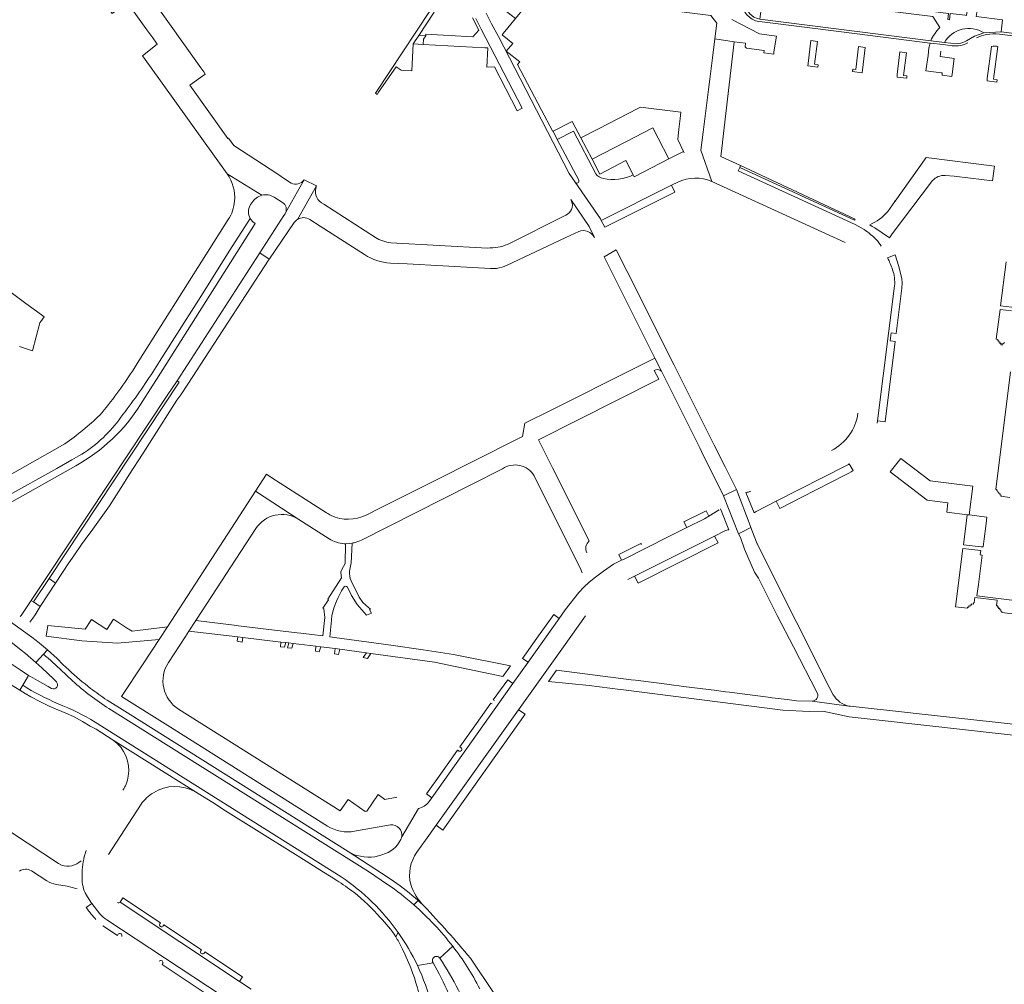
# Model space of a CAD drawing. Header units: metres. Extents: x 166325 to 190320, y 381923 to 404576.
# Tile 403 of 656: x 176638 to 176882, y 387243 to 387481. Entities that reach past the tile are written whole.
import ezdxf

# ---------------------------------------------------------------- set-up
doc = ezdxf.new("R2010")
doc.units = ezdxf.units.M
for name, color, linetype, lineweight in [('B-WE-VH-VERHARDING_ASFALT-GV', 8, 'Continuous', 18), ('B-WE-VH-VERHARDING_BETON-GV', 8, 'Continuous', 18), ('B-WE-VH-VERHARDING_BETONSTRAATSTEEN-GV', 8, 'Continuous', 18)]:
    doc.layers.add(name, color=color, linetype=linetype, lineweight=lineweight)

msp = doc.modelspace()

# ---------------------------------------------------------------- linework, layer by layer
at = {"layer": 'B-WE-VH-VERHARDING_ASFALT-GV', "flags": 128}
for points in [[(176677.03, 387386.97), (176678, 387388.27), (176679.745, 387390.949), (176682.062, 387394.506), (176682.78, 387395.608), (176699.841, 387421.799), (176697.516, 387423.395), (176677.059, 387391.72), (176677.588, 387391.382), (176645.393, 387342.882), (176647.032, 387341.69), (176650.315, 387346.726), (176651.512, 387348.452), (176653.46, 387351.26), (176655.269, 387353.789), (176655.793, 387354.522), (176660.32, 387360.85), (176663.805, 387366.297), (176665.163, 387368.42), (176668.652, 387373.874), (176670.814, 387377.254)], [(176788.416, 387418.762), (176785.721, 387424.135), (176782.717, 387422.454), (176795.26, 387397.36), (176796.93, 387394.15), (176806.366, 387375.166), (176806.81, 387374.275), (176812.263, 387363.304), (176815.451, 387364.888), (176812.633, 387370.495), (176809.939, 387375.85), (176800.031, 387395.605)], [(176815.451, 387364.888), (176812.263, 387363.304), (176815.97, 387353.92), (176819.038, 387355.493), (176818.852, 387355.981)], [(176664.58, 387330.696), (176661.332, 387332.804), (176659.687, 387330.272), (176655.928, 387332.714), (176654.31, 387330.36), (176645.064, 387331.267), (176644.697, 387328.645), (176653.52, 387327.49), (176662.31, 387326.84), (176672.64, 387327.82), (176674.68, 387330.89), (176665.93, 387329.81)], [(176693.352, 387328.285), (176692.124, 387328.432), (176691.928, 387327.333), (176693.203, 387327.134)], [(176704.009, 387327.01), (176702.734, 387327.163), (176702.636, 387325.953), (176703.658, 387325.856)], [(176705.778, 387326.799), (176704.711, 387326.926), (176704.429, 387325.755), (176705.462, 387325.615)], [(176712.614, 387325.981), (176711.413, 387326.125), (176711.318, 387324.911), (176712.268, 387324.742)], [(176717.31, 387325.42), (176716.153, 387325.558), (176716.051, 387324.245), (176716.986, 387324.068)], [(176725.029, 387324.34), (176723.948, 387324.492), (176723.115, 387323.306), (176724.154, 387323.09)]]:
    msp.add_lwpolyline(points, close=True, dxfattribs=at)
for points in [[(176815.451, 387364.888), (176818.852, 387355.981)], [(176819.816, 387359.109), (176817.823, 387364.155)], [(176815.97, 387353.92), (176812.263, 387363.304)], [(176830.226, 387332.263), (176825.16, 387342.388), (176820.67, 387351.36), (176820.625, 387351.474), (176819.876, 387353.371), (176819.038, 387355.493), (176815.97, 387353.92), (176816.43, 387353.03), (176817.48, 387350.13), (176819.97, 387344.42), (176820.9, 387342.96), (176825.57, 387333.73), (176829.581, 387326.002), (176835.441, 387314.553)], [(176719.762, 387344.701), (176720.115, 387346.722), (176720.387, 387351.602), (176719.696, 387351.49), (176718.776, 387351.465), (176718.639, 387346.537), (176717.871, 387345.101), (176717.572, 387344.542), (176717.674, 387343.601), (176717.738, 387343.006), (176714.362, 387337.752), (176714.555, 387337.606), (176713.171, 387335.515), (176713.409, 387335.337), (176713.59, 387333.228), (176713.138, 387328.658), (176707.666, 387329.322), (176706.799, 387329.427), (176700.502, 387330.19), (176699.755, 387330.281), (176692.283, 387331.187), (176691.861, 387331.238), (176681.7, 387332.47), (176680.01, 387329.88), (176692.124, 387328.432), (176693.352, 387328.285), (176702.734, 387327.163), (176704.009, 387327.01), (176704.711, 387326.926), (176705.778, 387326.799), (176711.413, 387326.125), (176712.614, 387325.981), (176716.153, 387325.558), (176717.31, 387325.42), (176723.948, 387324.492), (176725.029, 387324.34), (176740.76, 387322.14), (176757.67, 387318.64), (176759.53, 387321.31), (176756.658, 387321.87), (176755.465, 387322.103), (176750.804, 387323.012), (176745.43, 387324.06), (176739.06, 387325.08), (176737.963, 387325.234), (176729.931, 387326.359), (176716.01, 387328.31), (176714.83, 387328.453), (176715.268, 387332.56), (176715.395, 387333.753)], [(176723.94, 387333.772), (176725.142, 387334.33), (176724.682, 387335.191), (176724.966, 387335.302), (176723.78, 387336.286), (176723.025, 387336.913), (176722.085, 387338.212), (176720.118, 387342.261)], [(176719.236, 387340.723), (176720.244, 387338.703), (176721.67, 387336.478), (176723.94, 387333.772)], [(176839.425, 387314.122), (176838.388, 387315.954), (176834.523, 387323.678), (176833.923, 387324.876), (176830.226, 387332.263)], [(176650.273, 387320.245), (176648.835, 387321.635), (176647.394, 387323.044), (176644.996, 387325.246), (176644.006, 387324.157)], [(176644.006, 387324.157), (176642.134, 387322.098), (176643.628, 387320.757), (176645.085, 387319.394), (176646.543, 387317.988), (176647.235, 387317.286)], [(176651.229, 387317.523), (176648.2, 387320.362), (176646.195, 387322.241)], [(176834.216, 387312.572), (176830.34, 387312.61), (176828.006, 387312.909), (176824.342, 387313.377), (176823.325, 387313.507), (176817.558, 387314.244), (176813.777, 387314.727), (176812.772, 387314.856), (176811.592, 387315.007), (176810.57, 387315.137), (176802.326, 387316.191), (176801.303, 387316.322), (176799.885, 387316.503), (176798.881, 387316.632), (176790.486, 387317.705), (176789.443, 387317.838), (176770.928, 387320.205), (176768.971, 387317.42), (176778.99, 387316.39), (176786.656, 387315.451), (176787.56, 387315.34), (176826.98, 387310.28), (176833.42, 387309.97), (176836.81, 387310.1), (176843.362, 387308.635), (176851.486, 387307.791), (176900.86, 387302.23)], [(176646.038, 387315.686), (176645.151, 387316.137), (176642.505, 387317.603), (176640.778, 387318.602), (176640.357, 387318.865), (176638.883, 387316.475)], [(176638.883, 387316.475), (176638.146, 387315.28), (176639.459, 387314.464), (176640.916, 387313.585), (176643.089, 387312.438), (176645.462, 387311.276), (176647.603, 387310.366), (176649.548, 387309.546), (176651.429, 387308.737), (176653.663, 387307.484), (176655.612, 387306.39), (176657.076, 387305.603), (176661.297, 387302.915), (176681.67, 387290.1), (176686.555, 387287.037), (176688.427, 387285.862), (176706.367, 387274.612), (176707.406, 387273.96), (176713.325, 387270.248), (176715.191, 387269.078), (176716.587, 387268.203)], [(176730.654, 387268.008), (176729.276, 387268.902), (176719.382, 387275.322), (176664.818, 387309.612), (176659.751, 387312.796)], [(176660.216, 387310.696), (176724.464, 387270.389), (176729.168, 387267.218)], [(176834.216, 387312.572), (176843.294, 387311.334)], [(176901.21, 387304.98), (176859.898, 387309.491), (176857.772, 387309.723), (176843.558, 387311.284)], [(176656.826, 387307.361), (176659.683, 387305.564), (176717.653, 387269.109)], [(176659.683, 387305.564), (176656.826, 387307.361)], [(176717.653, 387269.109), (176659.683, 387305.564)], [(176735.65, 387262.151), (176736.693, 387263.232)], [(176738.174, 387261.859), (176736.693, 387263.232), (176735.65, 387262.151)], [(176731.782, 387255.317), (176731.182, 387254.234)], [(176731.908, 387253.01), (176732.819, 387251.222), (176733.544, 387249.799), (176734.881, 387246.599)], [(176742.109, 387248.94), (176745.261, 387251.922)], [(176736.541, 387247.15), (176740.413, 387247.855)], [(176759.893, 387231.24), (176755.546, 387240.263), (176749.659, 387249)]]:
    msp.add_lwpolyline(points, dxfattribs=at)
at = {"layer": 'B-WE-VH-VERHARDING_ASFALT-GV'}
for points in [[(176720.118, 387342.261, -0.1297562), (176719.762, 387344.701)], [(176715.395, 387333.753, -0.0836782), (176718.257, 387340.593)], [(176718.257, 387340.593, -0.2683562), (176718.677, 387340.952)], [(176718.677, 387340.952, -0.298611), (176719.236, 387340.723)], [(176644.006, 387324.157, -0.0090221), (176646.195, 387322.241)], [(176655.69, 387315.691, -0.0219959), (176650.273, 387320.245)], [(176647.649, 387311.908, -0.0384471), (176638.883, 387316.475)], [(176647.235, 387317.286, -0.8368591), (176646.038, 387315.686)], [(176660.216, 387310.696, -0.0433946), (176651.229, 387317.523)], [(176659.751, 387312.796, -0.0131927), (176655.69, 387315.691)], [(176835.441, 387314.553, -0.5634674), (176834.216, 387312.572)], [(176843.294, 387311.334, -0.2103052), (176839.425, 387314.122)], [(176656.826, 387307.361, 0.0380889), (176647.649, 387311.908)], [(176843.558, 387311.284, -0.0086988), (176843.294, 387311.334)], [(176717.653, 387269.109, -0.0915799), (176731.782, 387255.317)], [(176716.587, 387268.203, -0.0207017), (176720.79, 387265.269)], [(176735.65, 387262.151, 0.0281533), (176729.168, 387267.218)], [(176736.693, 387263.232, 0.0385778), (176730.654, 387268.008)], [(176720.79, 387265.269, -0.047881), (176727.369, 387258.961)], [(176745.261, 387251.922, 0.0483353), (176735.65, 387262.151)], [(176749.659, 387249, 0.0147323), (176738.174, 387261.859)], [(176727.369, 387258.961, -0.0576279), (176731.182, 387254.234)], [(176736.541, 387247.15, 0.0436578), (176731.782, 387255.317)], [(176731.182, 387254.234, -0.0132546), (176731.908, 387253.01)], [(176745.261, 387251.922, -0.04898), (176751.936, 387241.42)], [(176736.541, 387247.15, -0.0525297), (176740.004, 387237.37)], [(176740.413, 387247.855, -1.0056393), (176742.109, 387248.94)], [(176746.961, 387232.217, 0.0668431), (176740.413, 387247.855)], [(176742.109, 387248.94, -0.0582472), (176750.309, 387232.773)], [(176734.881, 387246.599, -0.0511386), (176737.679, 387236.473)]]:
    msp.add_lwpolyline(points, format="xyb", dxfattribs=at)
at = {"layer": 'B-WE-VH-VERHARDING_BETON-GV', "flags": 128}
msp.add_lwpolyline([(176738.604, 387477.065), (176736.91, 387477.185), (176735.45, 387475.06), (176737.976, 387474.928), (176738.068, 387476.249)], close=True, dxfattribs=at)
at = {"layer": 'B-WE-VH-VERHARDING_BETONSTRAATSTEEN-GV', "flags": 128}
for points in [[(176641.019, 387515.873), (176642.315, 387514.53), (176652.455, 387500.339), (176653.87, 387498.36), (176651.25, 387496.49), (176659.27, 387485.29), (176661.015, 387482.608), (176664.768, 387485.315), (176665.483, 387484.299), (176667.686, 387481.214), (176669.365, 387478.858), (176671.048, 387476.536), (176671.952, 387475.238), (176672.14, 387474.992), (176668.498, 387472.113), (176670.27, 387469.75), (176689.44, 387442.939), (176698.061, 387437.633)], [(176705.321, 387440.639), (176703.889, 387441.582), (176701.992, 387442.832), (176691.14, 387449.98), (176689.789, 387451.788), (176689.656, 387451.676), (176680.233, 387464.877), (176684.053, 387467.595), (176683.674, 387468.127), (176682.934, 387469.167), (176666.582, 387492.15)], [(176870.491, 387475.17), (176868.481, 387475.24), (176866.902, 387475.43), (176863.54, 387475.831), (176821.231, 387481.22), (176820.659, 387481.383), (176819.772, 387481.725), (176818.816, 387482.544), (176818.065, 387483.602), (176817.656, 387484.728), (176817.69, 387485.411), (176817.718, 387485.999), (176806.87, 387487.35), (176805.61, 387489.02), (176805.256, 387488.492), (176806.545, 387486.764), (176809.794, 387486.356), (176816.871, 387485.463)], [(176881.324, 387481.019), (176874.81, 387481.82), (176875.08, 387483.87), (176872.67, 387484.19), (176872.42, 387482.13), (176872.04, 387482.17), (176868.355, 387482.628), (176868.151, 387481.058), (176867.73, 387481.112), (176867.922, 387482.612), (176820.112, 387488.75), (176819.712, 387485.75), (176817.718, 387485.999), (176817.69, 387485.411), (176817.656, 387484.728), (176818.065, 387483.602), (176818.816, 387482.544), (176819.772, 387481.725), (176820.659, 387481.383), (176821.231, 387481.22), (176821.572, 387483.67), (176825.252, 387486.7), (176864.021, 387481.81), (176865.791, 387479.14)], [(176756.551, 387484.773), (176759.754, 387482.168), (176760.769, 387481.342), (176765.81, 387487.53), (176801.846, 387482.993), (176809.1, 387482.08), (176810.58, 387480.18), (176810.095, 387476.297), (176814.924, 387475.557), (176817.721, 387475.227), (176817.642, 387474.38), (176817.97, 387474.011), (176822.337, 387473.46), (176822.263, 387472.877), (176824.682, 387472.571), (176824.754, 387473.145), (176825.35, 387476.956), (176821.166, 387477.555), (176814.333, 387481.1)], [(176750.132, 387481.549), (176751.719, 387478.433), (176750.255, 387476.839), (176738.651, 387477.445), (176738.604, 387477.065), (176738.068, 387476.249), (176737.976, 387474.928), (176753.177, 387474.13), (176753.93, 387474.09), (176753.68, 387469.3), (176755.6, 387469.38), (176761.21, 387458.52), (176762.438, 387459.142), (176752.314, 387478.74), (176750.98, 387481.323)], [(176753.57, 387482.661), (176754.904, 387480.078), (176756.562, 387476.868), (176774.043, 387443.028), (176775.57, 387440.844)], [(176770.094, 387453.453), (176770.011, 387453.41), (176767.176, 387458.823), (176761.3, 387469.96), (176761.863, 387470.648), (176758.492, 387473.27), (176760.117, 387475.143), (176757.5, 387477.33), (176757.739, 387477.623), (176760.769, 387481.342)], [(176876.669, 387477.831), (176880.92, 387478.03), (176881.324, 387481.019)], [(176821.026, 387480.599), (176821.848, 387480.498), (176841.443, 387478.039), (176861.43, 387475.502), (176863.384, 387475.263), (176866.602, 387474.93), (176868.845, 387474.612)], [(176816.289, 387444.502), (176816.461, 387444.98), (176811.61, 387447.24), (176811.989, 387450.6), (176812.007, 387450.757), (176814.924, 387475.557), (176810.095, 387476.297), (176809.51, 387471.621), (176809.182, 387468.997), (176808.855, 387466.378), (176808.527, 387463.758), (176808.2, 387461.138), (176807.872, 387458.519), (176807.545, 387455.899), (176807.217, 387453.28), (176806.89, 387450.66), (176806.645, 387448.816), (176809.371, 387441.06), (176842.371, 387425.991)], [(176880.539, 387477.507), (176884.503, 387477.012), (176907.323, 387474.113), (176916.613, 387472.936), (176916.645, 387473.512), (176915.205, 387473.694), (176913.357, 387473.928), (176880.92, 387478.03), (176876.669, 387477.831), (176874.37, 387476.99), (176872.341, 387475.81)], [(176863.065, 387474.079), (176862.865, 387472.236), (176862.329, 387468.394), (176866.138, 387467.923), (176866.398, 387467.89), (176866.323, 387467.309), (176868.73, 387467), (176868.808, 387467.603), (176869.341, 387471.43)], [(176866.602, 387474.93), (176863.384, 387475.263)], [(176863.54, 387475.831), (176866.902, 387475.43)], [(176878.529, 387474.458), (176877.528, 387466.485), (176877.455, 387465.909), (176879.864, 387465.6), (176879.943, 387466.216), (176879.034, 387466.333), (176880.171, 387474.44)], [(176869.341, 387471.43), (176869.353, 387471.504), (176865.862, 387471.965), (176866.027, 387473.28)], [(176789.94, 387442.71), (176788.13, 387446.2), (176781.69, 387442.87), (176779.77, 387446.547), (176776.983, 387451.826), (176774.843, 387455.896), (176770.094, 387453.453), (176771.123, 387451.42), (176775.117, 387453.49), (176780.64, 387442.98)], [(176776.465, 387441.335), (176771.123, 387451.42), (176770.094, 387453.453)], [(176780.64, 387442.98), (176775.117, 387453.49), (176771.123, 387451.42), (176776.465, 387441.335)], [(176802.549, 387448.149), (176802.378, 387448.496), (176798.752, 387446.628), (176790.165, 387442.205), (176789.94, 387442.71)], [(176809.371, 387441.06), (176806.645, 387448.816)], [(176879.289, 387444.858), (176862.369, 387446.962), (176854.704, 387436.21), (176854.516, 387436.18), (176854.62, 387436.11), (176852.89, 387433.66)], [(176847.058, 387429.15), (176844.85, 387430.39), (176815.894, 387443.713), (176816.289, 387444.502)], [(176867.109, 387442.57), (176869.341, 387442.36), (176873.391, 387441.85), (176878.821, 387441.18), (176879.289, 387444.858)], [(176698.061, 387437.633), (176689.44, 387442.939)], [(176703.897, 387433.279), (176706.891, 387438.582), (176708.501, 387441.449)], [(176706.866, 387431.686), (176711.587, 387439.956), (176708.501, 387441.449), (176706.891, 387438.582), (176703.897, 387433.279)], [(176711.587, 387439.956), (176706.866, 387431.686)], [(176775.57, 387440.844), (176781.789, 387431.82), (176782.035, 387431.435), (176799.434, 387440.135), (176800.936, 387440.886)], [(176853.321, 387427.118), (176853.98, 387428.11), (176863.952, 387441.269)], [(176701.099, 387437.19), (176703.177, 387435.853)], [(176726.129, 387427.22), (176713.383, 387435.408), (176712.794, 387435.787)], [(176780.332, 387427.226), (176779.056, 387429.908), (176774.45, 387436.61)], [(176703.778, 387433.069), (176703.501, 387432.641), (176697.516, 387423.395), (176699.841, 387421.799), (176699.92, 387421.92), (176706.017, 387430.881)], [(176773.668, 387432.96), (176773.24, 387432.744), (176758.82, 387425.48)], [(176689.755, 387431.62), (176667.617, 387396.685), (176666.017, 387394.159)], [(176668.064, 387385.906), (176671.085, 387390.677), (176671.953, 387392.048), (176696.39, 387430.64)], [(176695.187, 387431.898), (176690.162, 387424.059), (176682.921, 387412.639), (176676.438, 387402.398), (176672.738, 387396.551), (176670.661, 387393.272)], [(176709.909, 387431.659), (176712.509, 387429.99), (176723.467, 387422.955)], [(176773.27, 387427.211), (176776.433, 387428.701)], [(176753.911, 387424.6), (176729.96, 387425.891)], [(176758.585, 387420.293), (176773.27, 387427.211)], [(176854.583, 387415.258), (176850.374, 387381.859), (176852.227, 387381.644), (176854.744, 387401.455), (176853.477, 387401.619), (176853.732, 387403.583), (176854.975, 387403.421), (176856.372, 387414.706), (176856.439, 387415.985), (176856.341, 387417.008), (176855.652, 387420.001), (176854.756, 387422.938), (176852.866, 387422.196)], [(176729.838, 387420.887), (176734.004, 387420.658), (176751.617, 387419.688), (176754.633, 387419.522)], [(176882.185, 387421.171), (176880.765, 387410.314), (176883.627, 387409.951)], [(176638.06, 387400.23), (176641.33, 387399.13), (176643.138, 387406.075), (176643.39, 387406.43), (176644.21, 387407.538), (176642.26, 387408.98), (176639.68, 387410.9), (176632.59, 387416.13)], [(176850.3, 387381.27), (176850.374, 387381.859), (176854.583, 387415.258)], [(176883.504, 387409.058), (176880.669, 387409.402), (176879.696, 387402.031), (176880.154, 387401.971), (176880.117, 387401.664), (176880.41, 387401.614), (176880.379, 387401.333), (176880.683, 387401.277), (176880.641, 387400.991), (176880.934, 387400.948), (176880.898, 387400.658), (176881.192, 387400.612), (176881.231, 387400.912), (176881.528, 387400.879), (176881.578, 387401.176), (176881.861, 387401.138)], [(176796.93, 387394.15), (176795.26, 387397.36), (176790.692, 387395.075), (176769.275, 387384.364), (176763.637, 387381.543), (176763.13, 387381.29), (176762.5, 387378), (176761.516, 387377.505), (176740.407, 387366.891), (176727.221, 387360.26), (176723.848, 387358.564)], [(176779.02, 387352.175), (176769.984, 387370.265), (176766.52, 387377.2), (176795.801, 387391.909), (176796.24, 387392.13), (176795.07, 387394.31)], [(176883.295, 387394.002), (176879.617, 387364.887), (176879.901, 387364.842), (176879.862, 387364.546), (176880.149, 387364.494), (176880.124, 387364.202), (176880.419, 387364.159), (176880.389, 387363.856), (176880.678, 387363.816), (176880.652, 387363.539), (176880.94, 387363.494), (176880.906, 387363.195), (176883.065, 387362.912)], [(176649.32, 387376.16), (176629.468, 387364.94)], [(176652.8, 387373.163), (176651.067, 387372.183), (176647.337, 387370.074), (176634.871, 387363.106), (176632.177, 387361.623)], [(176630.468, 387360.9), (176631.11, 387359.23), (176633.54, 387360.35), (176652.06, 387370.736)], [(176749.743, 387366.045), (176757.56, 387370)], [(176820.34, 387359.46), (176825.296, 387361.974), (176842.722, 387370.811)], [(176842.722, 387370.811), (176825.296, 387361.974), (176826.189, 387360.214), (176831.634, 387362.993), (176842.269, 387368.387)], [(176844.304, 387369.583), (176843.328, 387371.193)], [(176714.069, 387359.08), (176710.827, 387361.164), (176700.529, 387367.782), (176699.21, 387368.63), (176696.487, 387364.44), (176707.168, 387357.498), (176714.7, 387352.7)], [(176765.437, 387368.254), (176776.98, 387345.12), (176777.29, 387344.24)], [(176707.168, 387357.498), (176696.487, 387364.44), (176674.68, 387330.89), (176672.64, 387327.82), (176668.663, 387321.786), (176663.32, 387313.68), (176674.775, 387306.48), (176714.275, 387281.654)], [(176722.719, 387352.372), (176749.743, 387366.045)], [(176811.211, 387359.844), (176808.632, 387358.283), (176807.57, 387357.64), (176803.198, 387355.447), (176798.921, 387353.303), (176787.51, 387347.58), (176787.06, 387347.37), (176785.04, 387346.43), (176784.186, 387345.808), (176782.538, 387344.651), (176780.57, 387343.198), (176779.044, 387341.943), (176777.74, 387340.761), (176776.455, 387339.401), (176773.08, 387335.1), (176771.587, 387332.998), (176763.909, 387322.183), (176760.164, 387316.909), (176740.096, 387288.646), (176739.411, 387287.68)], [(176813.585, 387354.944), (176811.533, 387360.101)], [(176674.919, 387322.077), (176679.12, 387328.516), (176680.01, 387329.88), (176681.7, 387332.47), (176681.846, 387332.694), (176696.533, 387355.196)], [(176788.613, 387342.62), (176790.279, 387343.457), (176810.019, 387353.378), (176812.59, 387354.67)], [(176791.977, 387351.24), (176791.833, 387351.526), (176786.353, 387348.784), (176787.06, 387347.37), (176787.51, 387347.58), (176798.921, 387353.303)], [(176718.776, 387351.465), (176719.696, 387351.49), (176720.387, 387351.602)], [(176884.898, 387337.322), (176874.936, 387338.583), (176875.181, 387340.321), (176875.317, 387341.415), (176876.25, 387348.67), (176875.775, 387348.756), (176875.892, 387349.76), (176871.511, 387350.321), (176869.698, 387335.88), (176872.6, 387335.513), (176872.636, 387335.798), (176872.939, 387335.778), (176872.964, 387336.071), (176873.266, 387336.037), (176873.305, 387336.323), (176873.608, 387336.311), (176873.647, 387336.599), (176874.07, 387336.54), (176874.111, 387336.835), (176874.262, 387336.828), (176874.454, 387338.185), (176879.971, 387337.472), (176879.8, 387336.14), (176880.102, 387336.101), (176880.062, 387335.805), (176880.359, 387335.768), (176880.331, 387335.462), (176880.628, 387335.417), (176880.602, 387335.115), (176880.881, 387335.081), (176880.854, 387334.789), (176881.143, 387334.747), (176881.126, 387334.448), (176887.692, 387333.634)], [(176776.455, 387339.401), (176777.74, 387340.761), (176779.044, 387341.943), (176780.57, 387343.198), (176782.538, 387344.651), (176784.186, 387345.808), (176785.04, 387346.43)], [(176641.409, 387333.065), (176641.963, 387333.882), (176643.219, 387335.911), (176641.541, 387337.057), (176640.994, 387337.419), (176638.524, 387333.75), (176638.41, 387333.62), (176638.29, 387333.496)], [(176634.411, 387333.188), (176641.132, 387328.389)], [(176640.64, 387332.039), (176641.409, 387333.065)], [(176761.539, 387310.416), (176772.649, 387325.974), (176778.124, 387333.64)], [(176633.751, 387318.042), (176635.793, 387316.709), (176635.99, 387316.592), (176638.146, 387315.28), (176638.883, 387316.475), (176640.357, 387318.865), (176638.232, 387320.247), (176637.729, 387320.574), (176635.8, 387321.92)], [(176760.164, 387316.909), (176758.888, 387317.847), (176755.31, 387312.84), (176755.592, 387312.658)], [(176746.844, 387300.158), (176746.454, 387300.385), (176742.328, 387294.574), (176738.768, 387289.617), (176740.096, 387288.646), (176760.164, 387316.909)], [(176731.432, 387288.831), (176728.45, 387288.22), (176726.849, 387289.417), (176723.988, 387285.34), (176723.571, 387285.269), (176719.396, 387288.199), (176717.44, 387285.44), (176677.442, 387310.569)], [(176736.368, 387275.172), (176738.511, 387278.172), (176741.16, 387281.881), (176761.539, 387310.416)], [(176754.997, 387311.837), (176754.736, 387312.036), (176751.164, 387307.04), (176747.017, 387301.233), (176747.322, 387301.016)], [(176681.67, 387290.1), (176661.297, 387302.915)], [(176648.48, 387271.97), (176647.7, 387272.39), (176616.67, 387292.83), (176613.891, 387288.603), (176616.186, 387287.084), (176634.643, 387274.926), (176635.556, 387274.225), (176613.608, 387240.936), (176614.1, 387239.31), (176615.5, 387238.48), (176617.95, 387236.858), (176620.41, 387235.23), (176637.94, 387223.71)], [(176660.08, 387274.58), (176668.163, 387287.025)], [(176732.69, 387278.993), (176736.77, 387285.96)], [(176720.991, 387280.345), (176729.86, 387281.92)], [(176654.589, 387275.633), (176654.17, 387274.259), (176654.144, 387274.21), (176654.118, 387274.161)], [(176719.382, 387275.322), (176729.276, 387268.902), (176730.654, 387268.008)], [(176641.039, 387270.611), (176644.85, 387268.114)], [(176647.24, 387267.19), (176649.88, 387266.8), (176652.381, 387266.12)], [(176654.553, 387264.681), (176654.601, 387264.615), (176654.65, 387264.55), (176655.73, 387262.84), (176655.991, 387262.506), (176657.981, 387259.965)], [(176657.981, 387259.965), (176655.991, 387262.506), (176654.598, 387261.467)], [(176672.815, 387257.496), (176672.99, 387257.75), (176663.648, 387263.88), (176662.96, 387262.84), (176692.539, 387243.239), (176693.29, 387244.373), (176683.981, 387250.515), (176683.833, 387250.259)], [(176695.393, 387241.347), (176692.539, 387243.239), (176662.96, 387262.84)], [(176736.693, 387263.232), (176738.174, 387261.859)], [(176658.733, 387256.981), (176662.352, 387254.622), (176662.512, 387254.872)], [(176659.657, 387258.424), (176688.197, 387239.656), (176692.286, 387236.967)], [(176673.52, 387247.638), (176673.354, 387247.371), (176687.278, 387238.201), (176688.197, 387239.656), (176659.657, 387258.424)], [(176682.965, 387250.817), (176683.127, 387251.068), (176673.828, 387257.213), (176673.665, 387256.951)]]:
    msp.add_lwpolyline(points, dxfattribs=at)
for points in [[(176735.45, 387475.06), (176736.91, 387477.185), (176740.698, 387482.891), (176739.658, 387483.373), (176726.161, 387462.874), (176726.596, 387462.562), (176726.94, 387463.1), (176731.25, 387469.43), (176732.542, 387468.557), (176733.17, 387468.52), (176735.18, 387468.4)], [(176835.498, 387475.685), (176833.853, 387475.897), (176833.24, 387470.245), (176833.164, 387469.641), (176835.566, 387469.338), (176835.641, 387469.937), (176834.751, 387470.025)], [(176847.343, 387474.204), (176845.688, 387474.401), (176845.013, 387468.71), (176844.241, 387468.852), (176844.165, 387468.252), (176846.577, 387467.948), (176846.654, 387468.558)], [(176857.529, 387472.906), (176855.893, 387473.106), (176855.263, 387467.472), (176855.188, 387466.875), (176857.582, 387466.573), (176857.657, 387467.162), (176856.761, 387467.225)], [(176801.527, 387456.594), (176801.708, 387458.159), (176791.732, 387459.45), (176791.028, 387459.093), (176781.363, 387454.089), (176776.983, 387451.826), (176779.77, 387446.547), (176787.954, 387450.801), (176794.788, 387454.304), (176798.752, 387446.628), (176802.378, 387448.496), (176800.93, 387451.42), (176801.224, 387453.971)], [(176816.461, 387444.98), (176816.289, 387444.502), (176844.675, 387431.46), (176844.81, 387431.77)], [(176800.24, 387438.416), (176799.434, 387440.135), (176782.035, 387431.435), (176782.91, 387429.72)], [(176677.588, 387391.382), (176677.059, 387391.72), (176675.716, 387389.682), (176674.823, 387388.349), (176645.073, 387343.588), (176640.994, 387337.419), (176641.541, 387337.057), (176645.393, 387342.882)], [(176873.921, 387365.67), (176863.41, 387367.02), (176856.097, 387372.572), (176853.51, 387369.26), (176862.642, 387362.28), (176867.781, 387361.58), (176867.476, 387359.289), (176872.544, 387358.637), (176873.017, 387358.577)], [(176808.632, 387358.283), (176807.937, 387359.625), (176802.481, 387356.871), (176803.198, 387355.447), (176807.57, 387357.64)], [(176877.171, 387355.834), (176877.436, 387358.016), (176873.017, 387358.577), (176872.544, 387358.637), (176872.29, 387356.552), (176871.623, 387351.215), (176876.004, 387350.672), (176876.027, 387350.732), (176876.504, 387350.7), (176876.759, 387352.67)], [(176810.019, 387353.378), (176790.279, 387343.457), (176791.167, 387341.743), (176810.944, 387351.659)], [(176647.032, 387341.69), (176645.393, 387342.882), (176641.541, 387337.057), (176643.219, 387335.911)], [(176634.411, 387333.188), (176632.27, 387334.896), (176631.398, 387333.837), (176629.754, 387331.84), (176631.314, 387330.558), (176631.706, 387330.259), (176635.276, 387327.669), (176636.789, 387326.551), (176638.128, 387325.505), (176639.961, 387323.976), (176640.218, 387323.758), (176642.134, 387322.098), (176644.006, 387324.157), (176644.996, 387325.246), (176644.992, 387325.25), (176643.052, 387326.86), (176642.247, 387327.503), (176641.132, 387328.389)], [(176771.587, 387332.998), (176770.286, 387333.938), (176766.12, 387328.115), (176762.573, 387323.103), (176763.909, 387322.183)], [(176761.539, 387310.416), (176741.16, 387281.881), (176742.79, 387280.671), (176763.154, 387309.286)]]:
    msp.add_lwpolyline(points, close=True, dxfattribs=at)
at = {"layer": 'B-WE-VH-VERHARDING_BETONSTRAATSTEEN-GV'}
for points in [[(176816.871, 387485.463, 0.3715452), (176821.026, 387480.599)], [(176865.791, 387479.14, 0.0932127), (176863.54, 387475.831)], [(176866.902, 387475.43, -0.4233763), (176876.669, 387477.831)], [(176874.866, 387476.549, -0.0615989), (176877.319, 387477.372)], [(176877.319, 387477.372, -0.0779695), (176880.539, 387477.507)], [(176863.384, 387475.263, 0.0375562), (176863.065, 387474.079)], [(176868.845, 387474.612, 0.1570136), (176872.681, 387475.3)], [(176872.341, 387475.81, -0.0917565), (176870.491, 387475.17)], [(176880.171, 387474.44, 0.0548046), (176878.529, 387474.458)], [(176689.44, 387442.939, -0.177248), (176691.295, 387436.208)], [(176780.64, 387442.98, 0.1896529), (176782.532, 387441.829)], [(176789.94, 387442.71, -0.1729157), (176782.532, 387441.829)], [(176863.952, 387441.269, -0.2164845), (176867.109, 387442.57)], [(176708.501, 387441.449, -0.3584622), (176705.321, 387440.639)], [(176712.794, 387435.787, -0.3745699), (176711.587, 387439.956)], [(176776.465, 387441.335, -0.8894507), (176775.57, 387440.844)], [(176800.936, 387440.886, -0.2125091), (176809.371, 387441.06)], [(176695.599, 387435.799, -0.1988282), (176698.061, 387437.633)], [(176698.061, 387437.633, -0.1991338), (176701.099, 387437.19)], [(176691.295, 387436.208, -0.1208843), (176689.755, 387431.62)], [(176695.187, 387431.898, -0.2582188), (176695.184, 387435.204)], [(176695.184, 387435.204, -0.053872), (176695.599, 387435.799)], [(176703.177, 387435.853, -0.3790749), (176703.897, 387433.279)], [(176774.45, 387436.61, -0.4222173), (176773.668, 387432.96)], [(176703.897, 387433.279, -0.0261929), (176703.778, 387433.069)], [(176852.89, 387433.66, -0.1120471), (176848.424, 387430.315)], [(176696.39, 387430.64, -0.130589), (176695.187, 387431.898)], [(176706.017, 387430.881, -0.0288397), (176706.194, 387431.11)], [(176706.194, 387431.11, -0.0767162), (176706.866, 387431.686)], [(176706.866, 387431.686, -0.287543), (176709.909, 387431.659)], [(176848.424, 387430.315, -0.0282215), (176853.321, 387427.118)], [(176776.433, 387428.701, -0.3814249), (176780.332, 387427.226)], [(176848.7, 387427.87, 0.0636815), (176847.058, 387429.15)], [(176851.229, 387425.07, 0.1217864), (176848.7, 387427.87)], [(176729.96, 387425.891, -0.1144327), (176726.129, 387427.22)], [(176758.82, 387425.48, -0.0969531), (176753.911, 387424.6)], [(176723.467, 387422.955, 0.1286298), (176729.838, 387420.887)], [(176757.472, 387419.865, 0.035824), (176758.585, 387420.293)], [(176854.089, 387419.221, 0.0305398), (176852.866, 387422.196)], [(176754.633, 387419.522, 0.0876615), (176757.472, 387419.865)], [(176854.089, 387419.221, -0.1073747), (176854.583, 387415.258)], [(176666.017, 387394.159, -0.0288902), (176657.998, 387383.288)], [(176670.661, 387393.272, -0.0181221), (176662.644, 387382.042)], [(176795.07, 387394.31, -0.3376334), (176796.93, 387394.15)], [(176652.06, 387370.736, 0.1244005), (176668.064, 387385.906)], [(176845.503, 387383.717, -0.2475133), (176838.948, 387374.504)], [(176657.998, 387383.288, -0.0346843), (176649.32, 387376.16)], [(176652.8, 387373.163, 0.095714), (176662.644, 387382.042)], [(176757.56, 387370, -0.4275325), (176765.437, 387368.254)], [(176842.269, 387368.387, 0.0282678), (176844.304, 387369.583)], [(176843.328, 387371.193, -0.012425), (176842.722, 387370.811)], [(176819.04, 387364.48, -0.0960879), (176817.823, 387364.155)], [(176715.173, 387358.467, -0.0319205), (176714.069, 387359.08)], [(176819.816, 387359.109, -0.0488164), (176820.34, 387359.46)], [(176696.533, 387355.196, -0.4105693), (176707.168, 387357.498)], [(176723.848, 387358.564, -0.2311299), (176715.173, 387358.467)], [(176812.59, 387354.67, -0.0928909), (176813.585, 387354.944)], [(176714.7, 387352.7, 0.1229466), (176718.447, 387351.481)], [(176720.869, 387351.71, 0.0491003), (176722.719, 387352.372)], [(176778.43, 387349.249, -0.3328513), (176779.02, 387352.175)], [(176718.447, 387351.481, 0.0122769), (176718.776, 387351.465)], [(176720.387, 387351.602, 0.0127384), (176720.869, 387351.71)], [(176677.442, 387310.569, -0.4189613), (176674.919, 387322.077)], [(176661.297, 387302.915, -0.2810492), (176664.995, 387294.006)], [(176747.322, 387301.016, -0.4135155), (176747.422, 387300.32)], [(176747.422, 387300.32, -0.3371378), (176746.844, 387300.158)], [(176664.995, 387294.006, -0.0565383), (176664.448, 387292.007)], [(176664.448, 387292.007, -0.0447164), (176663.687, 387290.509)], [(176671.202, 387289.894, -0.2726439), (176681.67, 387290.1)], [(176668.163, 387287.025, -0.1022178), (176671.202, 387289.894)], [(176739.411, 387287.68, -0.1805186), (176736.77, 387285.96)], [(176714.275, 387281.654, 0.1860387), (176720.991, 387280.345)], [(176729.86, 387281.92, -0.4920944), (176732.69, 387278.993)], [(176732.69, 387278.993, -0.2229342), (176728.603, 387274.831)], [(176653.574, 387268.785, -0.0580437), (176654.118, 387274.161)], [(176721.564, 387274.389, -0.0664527), (176719.382, 387275.322)], [(176728.603, 387274.831, -0.1804167), (176721.564, 387274.389)], [(176734.879, 387267.202, -0.2146856), (176736.368, 387275.172)], [(176653.309, 387273.082, -0.2857381), (176648.48, 387271.97)], [(176638.071, 387270.531, -0.2661789), (176641.039, 387270.611)], [(176644.85, 387268.114, 0.1024952), (176647.24, 387267.19)], [(176653.574, 387268.785, 0.1269337), (176654.553, 387264.681)], [(176738.174, 387261.859, -0.1187968), (176734.879, 387267.202)], [(176662.96, 387262.84, -0.4391156), (176662.318, 387262.752)], [(176654.598, 387261.467, 0.0156593), (176657.002, 387258.511)], [(176659.657, 387258.424, -0.0798649), (176657.981, 387259.965)], [(176673.665, 387256.951, -0.9738761), (176672.815, 387257.496)], [(176662.512, 387254.872, -0.9631832), (176663.385, 387254.335)], [(176683.833, 387250.259, -0.980087), (176682.965, 387250.817)], [(176672.671, 387248.195, -0.9360866), (176673.52, 387247.638)]]:
    msp.add_lwpolyline(points, format="xyb", dxfattribs=at)

doc.saveas('drawing.dxf')
